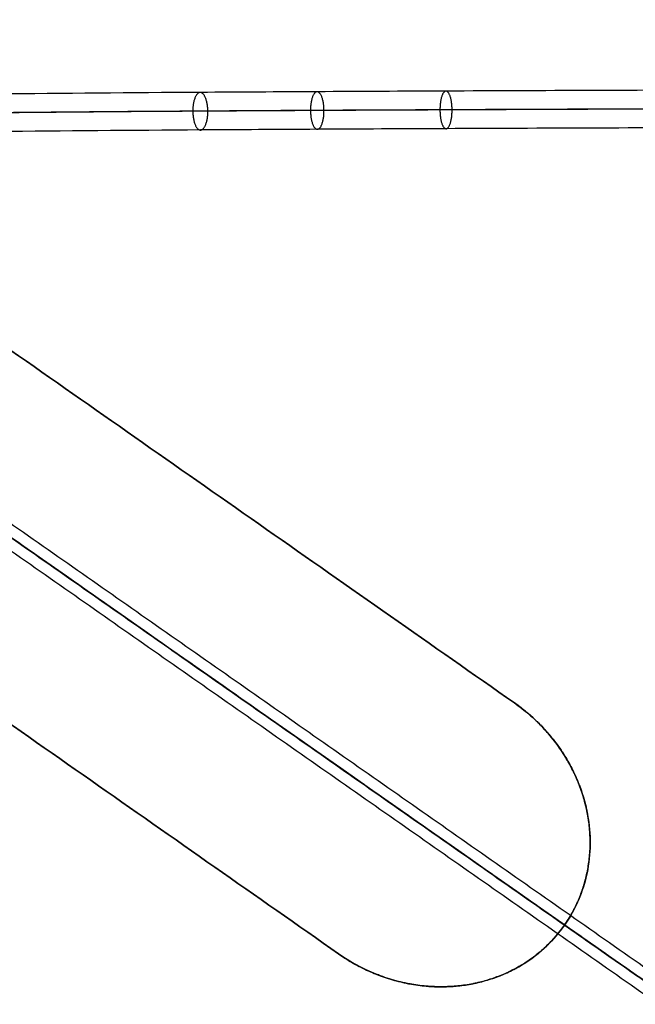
# Model space of a CAD drawing. Header units: millimetres. Extents: x -1267 to 1231, y -1283 to 1250.
# Tile 602 of 656: x -626 to -561, y -96 to 9. Entities that reach past the tile are written whole.
import ezdxf

# ---------------------------------------------------------------- set-up
doc = ezdxf.new("R2010")
doc.units = ezdxf.units.MM
doc.layers.add('Default', color=7, linetype='Continuous', true_color=0x000000)

msp = doc.modelspace()

# ---------------------------------------------------------------- linework, layer by layer
at = {"layer": 'Default'}
for q in [(-442.95, -175.03, -435.7), (-197.2, -347.1, -435.7)]:
    msp.add_line((-1180.18, 341.19, -435.7), q, dxfattribs=at)
for points, degree in [([(-115.79, -147.73, -453.36), (-568.23, 169.08, -453.36), (-1020.68, 485.89, -453.36)], 2), ([(-117.26, -146.88, -453.88), (-568.32, 168.95, -453.88), (-1019.38, 484.79, -453.88)], 2), ([(-976.26, -413.65, -638.82), (-688.69, -2.96, -638.82), (-401.13, 407.73, -638.82)], 2), ([(-975.5, -412.55, -638.27), (-688.69, -2.96, -638.27), (-401.89, 406.64, -638.27)], 2), ([(-671.85, -542.3, -577.92), (-423.98, -188.31, -577.92), (-176.12, 165.68, -577.92)], 2), ([(-671.14, -540.93, -577.4), (-424.15, -188.19, -577.4), (-177.16, 164.54, -577.4)], 2), ([(-1261.6, 141.82, -453.36), (-809.15, -174.99, -453.36), (-356.71, -491.8, -453.36)], 2), ([(-1260.12, 140.97, -453.88), (-809.07, -174.87, -453.88), (-358.01, -490.7, -453.88)], 2), ([(-784.85, 84.28, -417.5), (-679.34, 10.4, -417.5), (-573.83, -63.48, -417.5)], 2), ([(-573.83, -63.48, -418.05), (-679.34, 10.4, -418.05), (-784.85, 84.28, -418.05)], 2), ([(-784.85, 84.28, -417.78), (-679.34, 10.4, -417.78), (-573.83, -63.48, -417.78)], 2), ([(-803.56, 57.57, -418.05), (-698.04, -16.31, -418.05), (-592.53, -90.19, -418.05)], 2), ([(-592.53, -90.19, -417.5), (-698.04, -16.31, -417.5), (-803.56, 57.57, -417.5)], 2), ([(-803.56, 57.57, -417.78), (-698.04, -16.31, -417.78), (-592.53, -90.19, -417.78)], 2), ([(291.8, -0.99, 710.88), (291.8, -0.99, 585.69), (-220, 0, 505.69), (-680, 0, 585.69), (-682.19, -2.91, 699.65), (-682.19, -2.91, 716.85), (-685.63, -10.93, 721.4), (-688.69, -2.96, 716.85), (-688.69, -2.96, 700.45), (-688.69, -2.96, 114.3)], 3), ([(-417.51, -191.4, -390.64), (-551.66, -97.46, -327.77), (-685.82, -3.52, -264.9)], 2), ([(-418.57, -192.1, -391.85), (-552.73, -98.16, -328.99), (-686.88, -4.22, -266.12)], 2), ([(-686.12, -4.76, -263.68), (-551.96, -98.7, -326.55), (-417.8, -192.63, -389.42)], 2), ([(-418.87, -193.34, -390.64), (-553.02, -99.4, -327.77), (-687.18, -5.46, -264.9)], 2), ([(-573.83, -63.48, -417.5), (-573.83, -63.48, -417.78), (-573.83, -63.48, -418.05)], 2), ([(-1242.74, -77.18, -538.72), (-905.85, -313.08, -538.72), (-568.96, -548.97, -538.72)], 2), ([(-1240.79, -78.22, -539.19), (-905.69, -312.87, -539.19), (-570.59, -547.51, -539.19)], 2), ([(-568.49, -87.12, -417.84), (-499.37, -135.52, -417.84), (-430.26, -183.91, -417.84)], 2), ([(-430.26, -183.91, -417.28), (-499.37, -135.52, -417.28), (-568.49, -87.12, -417.28)], 2), ([(-568.49, -87.12, -417.84), (-568.49, -87.12, -417.56), (-568.49, -87.12, -417.28)], 2), ([(-592.53, -90.19, -418.05), (-592.53, -90.19, -417.78), (-592.53, -90.19, -417.5)], 2)]:
    msp.add_open_spline(points, degree=degree, dxfattribs=at)
for points, knots in [([(291.8, 1.01, 710.88), (291.8, 1.01, 707.75), (291.47, 1.02, 701.33), (289.91, 1.02, 691.78), (287.28, 1.02, 682.58), (282.49, 1.03, 670.87), (274.09, 1.05, 657.03), (260.55, 1.07, 641.84), (243.89, 1.1, 627.99), (224.38, 1.14, 615.38), (201.98, 1.18, 603.77), (176.87, 1.22, 593.17), (149.63, 1.27, 583.72), (120.85, 1.32, 575.4), (90.87, 1.37, 568.12), (59.62, 1.42, 561.76), (27.38, 1.48, 556.25), (-16.77, 1.54, 549.98), (-72.5, 1.63, 544.15), (-138.78, 1.72, 539.86), (-222.42, 1.82, 537.27), (-301.94, 1.89, 538.58), (-376.25, 1.92, 543.84), (-425.81, 1.92, 549.18), (-471.06, 1.89, 555.84), (-512.08, 1.84, 563.69), (-548.46, 1.76, 572.5), (-575.51, 1.66, 580.69), (-594.5, 1.57, 587.56), (-610.57, 1.48, 594.11), (-627.88, 1.34, 602.51), (-645.03, 1.14, 613.32), (-658.07, 0.92, 624.18), (-667.57, 0.69, 634.88), (-674.14, 0.46, 645.36), (-678.29, 0.23, 655.39), (-680.59, 0.01, 664.81), (-681.6, -0.19, 673.48), (-681.84, -0.37, 681.03), (-681.93, -0.51, 687.74), (-682.01, -0.62, 692.65), (-682.07, -0.7, 696.35), (-682.12, -0.78, 699.32), (-682.18, -0.87, 702.46), (-682.25, -0.99, 705.76), (-682.32, -1.14, 708.4), (-682.42, -1.35, 710.75), (-682.56, -1.66, 713.07), (-682.79, -2.22, 715.23), (-683.15, -3.03, 716.98), (-683.42, -3.66, 718.03), (-683.74, -4.32, 718.95), (-684.16, -5.12, 719.87), (-684.63, -5.9, 720.59), (-685.14, -6.49, 721.04), (-685.47, -6.75, 721.21), (-685.6, -6.78, 721.23), (-685.6, -6.78, 721.23), (-685.94, -6.59, 721.1), (-686.46, -6, 720.62), (-687.08, -4.95, 719.52), (-687.66, -3.64, 717.55), (-687.98, -2.83, 715.63), (-688.16, -2.37, 714.12), (-688.27, -2.07, 712.9), (-688.34, -1.88, 711.2), (-688.4, -1.73, 708.6), (-688.45, -1.59, 704.51), (-688.5, -1.48, 698.43), (-688.54, -1.37, 689.82), (-688.59, -1.24, 671.83), (-688.63, -1.12, 638.84), (-688.68, -0.99, 550.22), (-688.7, -0.95, 373.22), (-688.7, -0.96, 214.03), (-688.7, -0.96, 114.3)], [0, 0, 0, 0, 9.388442, 19.255122, 28.99587, 38.035744, 57.178432, 77.316807, 98.865398, 122.0388, 146.915987, 174.481276, 203.739445, 233.403788, 264.315339, 296.270226, 329.054027, 362.435905, 430.039485, 497.107436, 561.656634, 681.076123, 735.550311, 785.095597, 830.612972, 872.700872, 910.348743, 942.872083, 957.452181, 970.901248, 994.946321, 1015.05342, 1031.625177, 1045.695345, 1057.847008, 1068.561375, 1078.170488, 1086.836032, 1094.69824, 1100.832157, 1106.966075, 1109.443201, 1111.920326, 1115.873565, 1118.81779, 1121.762014, 1123.699069, 1125.636123, 1128.370408, 1129.501834, 1130.63326, 1131.578977, 1132.524693, 1134.025116, 1134.607944, 1135.083165, 1135.462208, 1135.814415, 1136.238968, 1136.793102, 1138.301002, 1140.374551, 1143.063929, 1143.836765, 1144.713578, 1146.083269, 1148.454581, 1152.340914, 1158.24491, 1166.679195, 1178.142096, 1212.193373, 1265.61284, 1444.013918, 1743.181369, 1743.181369, 1743.181369, 1743.181369]), ([(289.8, -0.99, 710.88), (289.8, -0.99, 707.82), (289.48, -0.98, 701.54), (287.95, -0.98, 692.21), (285.38, -0.98, 683.24), (280.7, -0.97, 671.79), (272.48, -0.95, 658.24), (259.16, -0.93, 643.3), (242.71, -0.9, 629.61), (223.38, -0.86, 617.11), (201.14, -0.82, 605.58), (176.16, -0.78, 595.04), (149.02, -0.73, 585.62), (120.34, -0.68, 577.33), (90.44, -0.63, 570.07), (59.26, -0.58, 563.72), (27.07, -0.53, 558.22), (-17.01, -0.46, 551.96), (-72.66, -0.38, 546.14), (-138.87, -0.28, 541.86), (-222.44, -0.18, 539.26), (-301.86, -0.11, 540.58), (-376.08, -0.08, 545.83), (-425.56, -0.09, 551.16), (-470.73, -0.11, 557.81), (-511.66, -0.16, 565.64), (-547.93, -0.24, 574.43), (-574.88, -0.34, 582.58), (-593.78, -0.43, 589.42), (-609.75, -0.52, 595.93), (-626.9, -0.66, 604.26), (-643.85, -0.86, 614.95), (-656.67, -1.07, 625.61), (-665.95, -1.3, 636.08), (-672.33, -1.52, 646.26), (-676.35, -1.75, 655.98), (-678.57, -1.96, 665.12), (-679.56, -2.16, 673.58), (-679.8, -2.33, 681.01), (-679.89, -2.48, 687.73), (-679.98, -2.58, 692.64), (-680.03, -2.66, 696.33), (-680.08, -2.74, 699.3), (-680.14, -2.83, 702.43), (-680.21, -2.95, 705.72), (-680.28, -3.1, 708.34), (-680.38, -3.3, 710.64), (-680.51, -3.61, 712.88), (-680.73, -4.12, 714.88), (-681.06, -4.88, 716.49), (-681.32, -5.46, 717.48), (-681.62, -6.1, 718.36), (-682.05, -6.91, 719.29), (-682.53, -7.73, 720.07), (-683.26, -8.58, 720.72), (-683.89, -9.15, 721.11), (-685.24, -9.73, 721.45), (-686.96, -9.38, 721.23), (-687.74, -8.74, 720.78), (-688.53, -7.86, 720.06), (-689.14, -6.76, 718.89), (-689.71, -5.51, 717), (-690, -4.76, 715.21), (-690.17, -4.32, 713.77), (-690.27, -4.07, 712.71), (-690.34, -3.88, 711.11), (-690.4, -3.73, 708.55), (-690.45, -3.6, 704.49), (-690.49, -3.48, 698.41), (-690.53, -3.38, 689.81), (-690.58, -3.24, 671.82), (-690.63, -3.13, 638.84), (-690.68, -3, 550.22), (-690.69, -2.96, 373.22), (-690.69, -2.96, 214.03), (-690.69, -2.96, 114.3)], [0, 0, 0, 0, 9.388442, 19.255122, 28.99587, 38.035744, 57.178432, 77.316807, 98.865398, 122.0388, 146.915987, 174.481276, 203.739445, 233.403788, 264.315339, 296.270226, 329.054027, 362.435905, 430.039485, 497.107436, 561.656634, 681.076123, 735.550311, 785.095597, 830.612972, 872.700872, 910.348743, 942.872083, 957.452181, 970.901248, 994.946321, 1015.05342, 1031.625177, 1045.695345, 1057.847008, 1068.561375, 1078.170488, 1086.836032, 1094.69824, 1100.832157, 1106.966075, 1109.443201, 1111.920326, 1115.873565, 1118.81779, 1121.762014, 1123.699069, 1125.636123, 1128.370408, 1129.501834, 1130.63326, 1131.578977, 1132.524693, 1134.025116, 1134.607944, 1135.083165, 1135.462208, 1135.814415, 1136.238968, 1136.793102, 1138.301002, 1140.374551, 1143.063929, 1143.836765, 1144.713578, 1146.083269, 1148.454581, 1152.340914, 1158.24491, 1166.679195, 1178.142096, 1212.193373, 1265.61284, 1444.013918, 1743.181369, 1743.181369, 1743.181369, 1743.181369]), ([(293.8, -0.99, 710.88), (293.8, -0.99, 707.69), (293.47, -0.98, 701.12), (291.86, -0.98, 691.34), (289.17, -0.98, 681.93), (284.27, -0.97, 669.94), (275.69, -0.95, 655.82), (261.93, -0.93, 640.39), (245.06, -0.89, 626.36), (225.37, -0.86, 613.64), (202.82, -0.82, 601.95), (177.58, -0.77, 591.3), (150.23, -0.73, 581.81), (121.36, -0.68, 573.46), (91.3, -0.62, 566.17), (59.99, -0.57, 559.79), (27.69, -0.52, 554.27), (-16.53, -0.45, 547.99), (-72.33, -0.37, 542.15), (-138.68, -0.28, 537.86), (-222.41, -0.18, 535.26), (-302.02, -0.11, 536.58), (-376.43, -0.08, 541.84), (-426.06, -0.08, 547.19), (-471.39, -0.11, 553.87), (-512.49, -0.16, 561.73), (-548.97, -0.24, 570.56), (-576.12, -0.33, 578.78), (-595.21, -0.43, 585.69), (-611.38, -0.52, 592.28), (-628.82, -0.66, 600.74), (-646.18, -0.86, 611.68), (-659.43, -1.09, 622.7), (-669.14, -1.32, 633.64), (-675.89, -1.56, 644.4), (-680.16, -1.8, 654.74), (-682.52, -2.02, 664.43), (-683.56, -2.23, 673.3), (-683.8, -2.4, 680.96), (-683.89, -2.55, 687.66), (-683.98, -2.66, 692.57), (-684.03, -2.74, 696.27), (-684.08, -2.81, 699.23), (-684.14, -2.9, 702.35), (-684.21, -3.03, 705.62), (-684.28, -3.17, 708.21), (-684.37, -3.37, 710.43), (-684.5, -3.66, 712.55), (-684.7, -4.12, 714.3), (-684.97, -4.75, 715.66), (-685.18, -5.23, 716.47), (-685.43, -5.74, 717.16), (-685.73, -6.33, 717.84), (-686.07, -6.87, 718.34), (-686.3, -7.14, 718.54), (-686.35, -7.14, 718.53), (-685.77, -6.85, 718.36), (-684.84, -7.05, 718.48), (-684.73, -7.21, 718.6), (-684.9, -7.03, 718.46), (-685.32, -6.34, 717.76), (-685.77, -5.33, 716.26), (-686.04, -4.66, 714.68), (-686.19, -4.26, 713.35), (-686.27, -4.04, 712.47), (-686.34, -3.87, 711.01), (-686.4, -3.72, 708.49), (-686.45, -3.59, 704.45), (-686.49, -3.47, 698.39), (-686.53, -3.37, 689.79), (-686.58, -3.23, 671.81), (-686.63, -3.12, 638.83), (-686.68, -2.99, 550.22), (-686.69, -2.95, 373.22), (-686.69, -2.95, 214.03), (-686.69, -2.95, 114.3)], [0, 0, 0, 0, 9.388442, 19.255122, 28.99587, 38.035744, 57.178432, 77.316807, 98.865398, 122.0388, 146.915987, 174.481276, 203.739445, 233.403788, 264.315339, 296.270226, 329.054027, 362.435905, 430.039485, 497.107436, 561.656634, 681.076123, 735.550311, 785.095597, 830.612972, 872.700872, 910.348743, 942.872083, 957.452181, 970.901248, 994.946321, 1015.05342, 1031.625177, 1045.695345, 1057.847008, 1068.561375, 1078.170488, 1086.836032, 1094.69824, 1100.832157, 1106.966075, 1109.443201, 1111.920326, 1115.873565, 1118.81779, 1121.762014, 1123.699069, 1125.636123, 1128.370408, 1129.501834, 1130.63326, 1131.578977, 1132.524693, 1134.025116, 1134.607944, 1135.083165, 1135.462208, 1135.814415, 1136.238968, 1136.793102, 1138.301002, 1140.374551, 1143.063929, 1143.836765, 1144.713578, 1146.083269, 1148.454581, 1152.340914, 1158.24491, 1166.679195, 1178.142096, 1212.193373, 1265.61284, 1444.013918, 1743.181369, 1743.181369, 1743.181369, 1743.181369]), ([(291.8, -2.99, 710.88), (291.8, -2.99, 707.75), (291.47, -2.98, 701.33), (289.91, -2.98, 691.78), (287.28, -2.98, 682.58), (282.49, -2.97, 670.86), (274.09, -2.95, 657.03), (260.55, -2.93, 641.84), (243.88, -2.9, 627.98), (224.38, -2.86, 615.37), (201.98, -2.82, 603.76), (176.86, -2.78, 593.17), (149.62, -2.73, 583.71), (120.85, -2.68, 575.39), (90.87, -2.63, 568.12), (59.62, -2.58, 561.75), (27.38, -2.52, 556.24), (-16.77, -2.46, 549.97), (-72.5, -2.37, 544.14), (-138.78, -2.28, 539.85), (-222.43, -2.18, 537.26), (-301.94, -2.11, 538.57), (-376.25, -2.08, 543.83), (-425.81, -2.08, 549.17), (-471.05, -2.11, 555.84), (-512.07, -2.16, 563.68), (-548.45, -2.24, 572.49), (-575.5, -2.34, 580.68), (-594.48, -2.43, 587.55), (-610.55, -2.52, 594.1), (-627.85, -2.66, 602.5), (-644.99, -2.86, 613.3), (-658.03, -3.08, 624.14), (-667.52, -3.31, 634.84), (-674.07, -3.54, 645.3), (-678.22, -3.77, 655.33), (-680.51, -3.99, 664.73), (-681.52, -4.19, 673.39), (-681.77, -4.37, 680.94), (-681.85, -4.51, 687.65), (-681.94, -4.62, 692.56), (-682, -4.7, 696.25), (-682.05, -4.77, 699.22), (-682.1, -4.86, 702.33), (-682.17, -4.99, 705.58), (-682.24, -5.13, 708.14), (-682.33, -5.33, 710.32), (-682.46, -5.61, 712.36), (-682.63, -6.03, 713.94), (-682.88, -6.6, 715.17), (-683.08, -7.04, 715.92), (-683.31, -7.52, 716.58), (-683.62, -8.11, 717.26), (-683.97, -8.7, 717.81), (-684.42, -9.23, 718.21), (-684.77, -9.54, 718.42), (-685.41, -9.8, 718.58), (-686.2, -9.64, 718.48), (-686.54, -9.36, 718.28), (-686.97, -8.89, 717.9), (-687.39, -8.16, 717.13), (-687.82, -7.21, 715.7), (-688.06, -6.59, 714.26), (-688.2, -6.22, 713.01), (-688.27, -6.03, 712.28), (-688.34, -5.87, 710.92), (-688.39, -5.73, 708.44), (-688.44, -5.59, 704.42), (-688.49, -5.48, 698.37), (-688.53, -5.37, 689.78), (-688.58, -5.24, 671.81), (-688.62, -5.12, 638.83), (-688.67, -4.99, 550.22), (-688.69, -4.95, 373.22), (-688.69, -4.96, 214.03), (-688.69, -4.96, 114.3)], [0, 0, 0, 0, 9.388442, 19.255122, 28.99587, 38.035744, 57.178432, 77.316807, 98.865398, 122.0388, 146.915987, 174.481276, 203.739445, 233.403788, 264.315339, 296.270226, 329.054027, 362.435905, 430.039485, 497.107436, 561.656634, 681.076123, 735.550311, 785.095597, 830.612972, 872.700872, 910.348743, 942.872083, 957.452181, 970.901248, 994.946321, 1015.05342, 1031.625177, 1045.695345, 1057.847008, 1068.561375, 1078.170488, 1086.836032, 1094.69824, 1100.832157, 1106.966075, 1109.443201, 1111.920326, 1115.873565, 1118.81779, 1121.762014, 1123.699069, 1125.636123, 1128.370408, 1129.501834, 1130.63326, 1131.578977, 1132.524693, 1134.025116, 1134.607944, 1135.083165, 1135.462208, 1135.814415, 1136.238968, 1136.793102, 1138.301002, 1140.374551, 1143.063929, 1143.836765, 1144.713578, 1146.083269, 1148.454581, 1152.340914, 1158.24491, 1166.679195, 1178.142096, 1212.193373, 1265.61284, 1444.013918, 1743.181369, 1743.181369, 1743.181369, 1743.181369]), ([(-197.2, -347.1, -417.28), (-220.4, -330.86, -439.98), (-291.26, -281.24, -502.46), (-454.27, -167.1, -605.67), (-598.91, -65.82, -638.82), (-688.69, -2.96, -638.82)], [2.41548, 2.41548, 2.41548, 2.41548, 70.396144, 198.636056, 404.995527, 404.995527, 404.995527, 404.995527]), ([(-198.49, -346.2, -417.84), (-221.38, -330.17, -440.16), (-291.89, -280.8, -502.24), (-454.42, -166.99, -605.14), (-598.97, -65.78, -638.27), (-688.69, -2.96, -638.27)], [2.408267, 2.408267, 2.408267, 2.408267, 69.367076, 197.537893, 403.786179, 403.786179, 403.786179, 403.786179]), ([(-568.49, -87.12, -417.84), (-567.9, -86.28, -417.84), (-567.16, -84.96, -417.84), (-566.55, -83.3, -417.85), (-566.34, -82.56, -417.86), (-566.21, -82.06, -417.86), (-566.15, -81.81, -417.86), (-565.99, -81.05, -417.87), (-565.91, -80.55, -417.87), (-565.8, -79.52, -417.89), (-565.77, -79, -417.89), (-565.76, -77.96, -417.9), (-565.79, -77.18, -417.91), (-565.89, -76.27, -417.92), (-565.95, -75.88, -417.93), (-565.99, -75.62, -417.93), (-566.02, -75.49, -417.93), (-566.14, -74.83, -417.94), (-566.32, -74.03, -417.95), (-566.6, -73.12, -417.97), (-566.76, -72.67, -417.97), (-566.84, -72.44, -417.97), (-566.88, -72.34, -417.98), (-566.9, -72.28, -417.98), (-566.91, -72.25, -417.98), (-567.14, -71.67, -417.98), (-567.49, -70.87, -417.99), (-567.97, -69.97, -418.01), (-568.23, -69.53, -418.01), (-568.36, -69.31, -418.01), (-568.42, -69.21, -418.01), (-568.45, -69.15, -418.01), (-568.47, -69.12, -418.02), (-568.83, -68.55, -418.02), (-569.19, -68.03, -418.03), (-569.77, -67.28, -418.03), (-570.07, -66.92, -418.04), (-570.43, -66.5, -418.04), (-570.59, -66.32, -418.04), (-570.7, -66.2, -418.04), (-570.75, -66.15, -418.04), (-571.72, -65.12, -418.05), (-572.73, -64.25, -418.05), (-573.83, -63.48, -418.05)], [0, 0, 0, 0, 2.16185, 3.242775, 3.783237, 3.783237, 4.323699, 4.323699, 5.404624, 5.404624, 6.485549, 6.485549, 7.566474, 8.106936, 8.377168, 8.377168, 8.647399, 8.647399, 9.728324, 10.268786, 10.539017, 10.674133, 10.741691, 10.741691, 10.809249, 10.809249, 11.890173, 12.430636, 12.700867, 12.835983, 12.903541, 12.903541, 12.971098, 12.971098, 14.052023, 14.052023, 14.592486, 14.862717, 14.997832, 14.997832, 15.132948, 15.132948, 17.294798, 17.294798, 17.294798, 17.294798]), ([(-573.83, -63.48, -417.5), (-573.28, -63.87, -417.5), (-572.75, -64.28, -417.5), (-572, -64.93, -417.5), (-571.63, -65.26, -417.5), (-571.21, -65.67, -417.49), (-571.04, -65.85, -417.49), (-570.92, -65.97, -417.49), (-570.86, -66.03, -417.49), (-570.37, -66.56, -417.49), (-569.96, -67.04, -417.48), (-569.38, -67.79, -417.48), (-569.09, -68.18, -417.47), (-568.78, -68.63, -417.47), (-568.63, -68.87, -417.46), (-568.57, -68.97, -417.46), (-568.53, -69.03, -417.46), (-568.5, -69.07, -417.46), (-568.17, -69.6, -417.46), (-567.74, -70.37, -417.45), (-567.31, -71.29, -417.44), (-567.11, -71.77, -417.43), (-567.01, -72, -417.43), (-566.97, -72.1, -417.42), (-566.94, -72.17, -417.42), (-566.93, -72.21, -417.42), (-566.72, -72.76, -417.42), (-566.46, -73.54, -417.41), (-566.22, -74.46, -417.39), (-566.14, -74.86, -417.39), (-566.08, -75.12, -417.39), (-566.06, -75.26, -417.38), (-565.65, -77.49, -417.35), (-565.68, -79.55, -417.33), (-566.52, -83.6, -417.29), (-567.32, -85.45, -417.28), (-568.49, -87.12, -417.28)], [0, 0, 0, 0, 1.083155, 1.083155, 1.624733, 1.895522, 2.030917, 2.030917, 2.166311, 2.166311, 3.249466, 3.249466, 3.791044, 4.061833, 4.197227, 4.264925, 4.264925, 4.332622, 4.332622, 5.415777, 5.957355, 6.228144, 6.363538, 6.431236, 6.431236, 6.498933, 6.498933, 7.582088, 8.123666, 8.394455, 8.394455, 8.665244, 8.665244, 12.997866, 12.997866, 17.330488, 17.330488, 17.330488, 17.330488]), ([(-592.53, -90.19, -418.05), (-591.94, -90.61, -418.05), (-591.33, -90.99, -418.05), (-590.39, -91.5, -418.05), (-589.92, -91.75, -418.05), (-589.35, -92.01, -418.05), (-589.06, -92.13, -418.04), (-588.94, -92.18, -418.04), (-588.86, -92.22, -418.04), (-588.81, -92.24, -418.04), (-588.15, -92.51, -418.04), (-587.52, -92.73, -418.03), (-586.57, -93.02, -418.03), (-586.09, -93.14, -418.02), (-585.53, -93.27, -418.02), (-585.25, -93.33, -418.01), (-585.11, -93.36, -418.01), (-585.05, -93.37, -418.01), (-585.01, -93.38, -418.01), (-584.98, -93.38, -418.01), (-584.38, -93.49, -418.01), (-583.5, -93.61, -418), (-582.47, -93.68, -417.98), (-581.96, -93.69, -417.98), (-581.7, -93.69, -417.97), (-581.59, -93.69, -417.97), (-581.52, -93.69, -417.97), (-581.48, -93.69, -417.97), (-580.9, -93.69, -417.96), (-580.1, -93.64, -417.95), (-579.17, -93.53, -417.94), (-578.71, -93.45, -417.94), (-578.51, -93.42, -417.93), (-578.38, -93.39, -417.93), (-578.31, -93.38, -417.93), (-577.25, -93.17, -417.92), (-576.28, -92.88, -417.9), (-574.44, -92.15, -417.88), (-573.56, -91.7, -417.87), (-571.03, -90.09, -417.85), (-569.62, -88.74, -417.84), (-568.49, -87.12, -417.84)], [0, 0, 0, 0, 1.081886, 1.081886, 1.622829, 1.893301, 2.028537, 2.096155, 2.096155, 2.163772, 2.163772, 3.245659, 3.245659, 3.786602, 4.057073, 4.192309, 4.259927, 4.293736, 4.293736, 4.327545, 4.327545, 5.409431, 5.950374, 6.220846, 6.356082, 6.423699, 6.423699, 6.491317, 6.491317, 7.573204, 8.114147, 8.384618, 8.519854, 8.519854, 8.65509, 8.65509, 10.818862, 10.818862, 12.982635, 12.982635, 17.310179, 17.310179, 17.310179, 17.310179]), ([(-568.49, -87.12, -417.28), (-569.06, -87.93, -417.28), (-570.01, -89.05, -417.29), (-571.12, -90, -417.29), (-571.9, -90.61, -417.3), (-572.3, -90.9, -417.3), (-573.56, -91.7, -417.32), (-574.45, -92.15, -417.33), (-575.83, -92.7, -417.35), (-576.54, -92.95, -417.35), (-577.39, -93.18, -417.37), (-577.83, -93.28, -417.37), (-578.02, -93.32, -417.37), (-578.14, -93.34, -417.38), (-578.2, -93.36, -417.38), (-578.79, -93.47, -417.38), (-579.58, -93.59, -417.39), (-580.51, -93.66, -417.41), (-580.98, -93.68, -417.41), (-581.22, -93.69, -417.41), (-581.32, -93.69, -417.42), (-581.39, -93.69, -417.42), (-581.42, -93.69, -417.42), (-582.04, -93.7, -417.42), (-582.92, -93.66, -417.44), (-583.95, -93.55, -417.45), (-584.46, -93.47, -417.45), (-584.72, -93.43, -417.45), (-584.84, -93.41, -417.46), (-584.9, -93.4, -417.46), (-584.94, -93.39, -417.46), (-584.95, -93.39, -417.46), (-585.62, -93.26, -417.46), (-586.26, -93.11, -417.47), (-587.21, -92.83, -417.48), (-587.68, -92.67, -417.48), (-588.23, -92.47, -417.48), (-588.5, -92.36, -417.49), (-588.62, -92.32, -417.49), (-588.7, -92.29, -417.49), (-588.73, -92.27, -417.49), (-590.1, -91.71, -417.5), (-591.35, -91.02, -417.5), (-592.53, -90.19, -417.5)], [0, 0, 0, 0, 2.1622, 3.2433, 3.2433, 4.3244, 4.3244, 6.486601, 6.486601, 7.567701, 8.108251, 8.378526, 8.513663, 8.513663, 8.648801, 8.648801, 9.729901, 10.270451, 10.540726, 10.675863, 10.743432, 10.743432, 10.811001, 10.811001, 11.892101, 12.432651, 12.702926, 12.838064, 12.905632, 12.939417, 12.939417, 12.973201, 12.973201, 14.054301, 14.054301, 14.594851, 14.865126, 15.000264, 15.067833, 15.067833, 15.135401, 15.135401, 17.297601, 17.297601, 17.297601, 17.297601])]:
    msp.add_open_spline(points, degree=3, knots=knots, dxfattribs=at)
for points, weights, knots in [([(-606.45, -0.51, 594.7), (-606.44, -2.51, 594.7), (-607.24, -2.51, 592.86), (-608.04, -2.51, 591.03), (-608.05, -0.51, 591.04), (-608.06, 1.49, 591.04), (-607.26, 1.49, 592.88), (-606.47, 1.49, 594.71), (-606.45, -0.51, 594.7)], [1, 0.707106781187, 1, 0.707106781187, 1, 0.707106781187, 1, 0.707106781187, 1], [0, 0, 0, 3.141593, 3.141593, 6.283185, 6.283185, 9.424778, 9.424778, 12.566371, 12.566371, 12.566371]), ([(-594.09, -0.43, 589.64), (-594.08, -2.43, 589.64), (-594.8, -2.43, 587.77), (-595.52, -2.43, 585.9), (-595.53, -0.43, 585.91), (-595.54, 1.57, 585.92), (-594.82, 1.57, 587.78), (-594.1, 1.57, 589.65), (-594.09, -0.43, 589.64)], [1, 0.707106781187, 1, 0.707106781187, 1, 0.707106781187, 1, 0.707106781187, 1], [0, 0, 0, 3.141593, 3.141593, 6.283185, 6.283185, 9.424778, 9.424778, 12.566371, 12.566371, 12.566371]), ([(-580.46, -0.37, 584.69), (-580.45, -2.37, 584.68), (-581.1, -2.37, 582.79), (-581.75, -2.36, 580.9), (-581.75, -0.36, 580.9), (-581.76, 1.64, 580.91), (-581.11, 1.63, 582.8), (-580.46, 1.63, 584.69), (-580.46, -0.37, 584.69)], [1, 0.707106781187, 1, 0.707106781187, 1, 0.707106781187, 1, 0.707106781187, 1], [0, 0, 0, 3.141593, 3.141593, 6.283185, 6.283185, 9.424778, 9.424778, 12.566371, 12.566371, 12.566371]), ([(-592.53, -90.19, -417.67), (-577.84, -100.48, -417.67), (-568.49, -87.12, -417.67), (-559.14, -73.77, -417.67), (-573.83, -63.48, -417.67)], [1, 0.707106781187, 1, 0.707106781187, 1], [1.570796, 1.570796, 1.570796, 3.141593, 3.141593, 4.712389, 4.712389, 4.712389])]:
    msp.add_rational_spline(points, weights, degree=2, knots=knots, dxfattribs=at)

doc.saveas('drawing.dxf')
